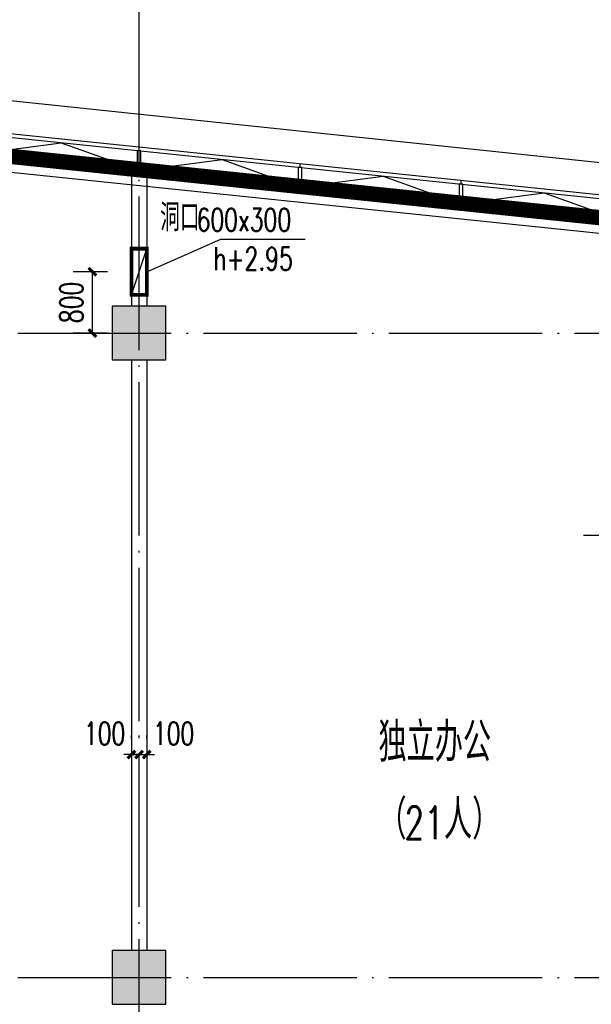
# Model space of a CAD drawing. Extents: x 797781 to 1255204, y 21234 to 1024248.
# Tile 757 of 1056: x 970550 to 978008, y 769081 to 781918. Entities that reach past the tile are written whole.
import ezdxf

# ---------------------------------------------------------------- set-up
doc = ezdxf.new("R2010")
doc.units = 0
doc.header["$LTSCALE"] = 1000
doc.header["$MEASUREMENT"] = 0
doc.linetypes.add('230303生产综合楼-平面图_t8$0$DOTE', pattern=[2.42, 2, -0.2, 0.02, -0.2])
for name, color, linetype in [('230303生产综合楼-平面图_t8$0$3T_WOOD', 21, 'Continuous'), ('230303生产综合楼-平面图_t8$0$COLUMN', 40, 'Continuous'), ('230303生产综合楼-平面图_t8$0$CURTWALL', 4, 'Continuous'), ('230303生产综合楼-平面图_t8$0$DIM_LEAD', 3, 'Continuous'), ('230303生产综合楼-平面图_t8$0$DOTE', 1, '230303生产综合楼-平面图_t8$0$DOTE'), ('230303生产综合楼-平面图_t8$0$PUB_HATCH', 8, 'Continuous'), ('230303生产综合楼-平面图_t8$0$PUB_TEXT', 7, 'Continuous'), ('230303生产综合楼-平面图_t8$0$WALL', 40, 'Continuous'), ('230303生产综合楼-平面图_t8$0$看线', 115, 'Continuous'), ('A-暖通提建筑洞口', 1, 'Continuous'), ('DIM_LEAD', 3, 'Continuous'), ('PUB_DIM', 3, 'Continuous'), ('PUB_HATCH', 8, 'Continuous'), ('PUB_TEXT', 7, 'Continuous'), ('空调洞口', 1, 'Continuous')]:
    doc.layers.add(name, color=color, linetype=linetype)
doc.styles.add('230303生产综合楼-平面图_t8$0$_TCH_DIM', font='SIMPLEX', dxfattribs={"bigfont": 'GBCBIG'})
doc.styles.add('_TCH_DIM', font='SIMPLEX', dxfattribs={"bigfont": 'GBCBIG'})
doc.styles.add('_TCH_DIM_T3', font='SIMPLEX', dxfattribs={"width": 0.705882, "bigfont": 'GBCBIG'})
doc.dimstyles.new('_TCH_ARCH&&100', dxfattribs={"dimtxt": 297.5, "dimasz": 100, "dimexe": 250, "dimexo": 300, "dimgap": 126.25, "dimtad": 1, "dimdec": 0, "dimzin": 0, "dimdsep": 46, "dimtxsty": '_TCH_DIM_T3', "dimblk": 'ARCHTICK', "dimcen": 0.09, "dimclrt": 7, "dimazin": 2, "dimtfac": 1, "dimtdec": 0, "dimtix": 1, "dimtmove": 2, "dimatfit": 3, "dimfxl": 1, "dimtolj": 1, "dimtzin": 0, "dimarcsym": 0})

# ---------------------------------------------------------------- blocks, each defined once
blk = doc.blocks.new('AQ9-10')
at = {"color": 2, "linetype": '230303生产综合楼-平面图_t8$0$DOTE', "ltscale": 2, "const_width": 200}
blk.add_lwpolyline([(1020716, 683000), (1081601, 683005), (1102574, 680825)], dxfattribs=at)
blk = doc.blocks.new('_ArchTick')
at = {"color": 0, "linetype": 'ByBlock', "const_width": 0.4}
blk.add_lwpolyline([(-0.5, -0.5), (0.5, 0.5)], dxfattribs=at)
blk = doc.blocks.new('*D6619')
at = {"layer": 'Defpoints', "color": 0, "transparency": 16777216}
for p in [(748173, 786650), (748668, 786650), (748668, 785850)]:
    blk.add_point(p, dxfattribs=at)
at = {"layer": 'PUB_DIM', "color": 0, "lineweight": -2, "transparency": 16777216}
for p, q in [((748368, 786650), (747923, 786650)), ((748173, 785850), (748173, 786650)), ((748368, 785850), (747923, 785850))]:
    blk.add_line(p, q, dxfattribs=at)
at = {"layer": 'PUB_DIM', "color": 0, "lineweight": -2, "transparency": 16777216, "xscale": 100, "yscale": 100, "zscale": 100}
for p, rotation in [((748173, 786650), 90), ((748173, 785850), 270)]:
    blk.add_blockref('_ArchTick', p, dxfattribs=dict(at, rotation=rotation))
at = {"layer": 'PUB_DIM', "color": 7, "transparency": 16777216, "insert": (747898, 786250), "char_height": 297.5, "attachment_point": 5, "rotation": 90, "style": '_TCH_DIM_T3'}
blk.add_mtext('\\A1;800', dxfattribs=at)
blk = doc.blocks.new('230303生产综合楼-平面图_t8$0$10FND')
at = {"layer": '230303生产综合楼-平面图_t8$0$DIM_LEAD'}
blk.add_line((1178795.4, 575145.2), (1176998.9, 575145.2), dxfattribs=at)
blk = doc.blocks.new('230303生产综合楼-平面图_t8$0$6WLGJ')
at = {"layer": '230303生产综合楼-平面图_t8$0$3T_WOOD'}
for points in [[(1089141, 389166), (1089141, 389216)], [(1089141, 389166), (1089141, 389216)], [(1091241, 388948), (1091241, 388998)], [(1093341, 388730), (1093341, 388781)]]:
    blk.add_lwpolyline(points, dxfattribs=at)
for points in [[(1089116, 388917), (1089166, 388912), (1089166, 389163), (1089116, 389168)], [(1091216, 388699), (1091266, 388694), (1091266, 388945), (1091216, 388951)], [(1093316, 388482), (1093366, 388476), (1093366, 388728), (1093316, 388733)]]:
    blk.add_lwpolyline(points, close=True, dxfattribs=at)
blk = doc.blocks.new('*D2596')
at = {"layer": 'Defpoints', "color": 0, "transparency": 16777216}
for p in [(972008, 772250), (972108, 772336), (972108, 772250)]:
    blk.add_point(p, dxfattribs=at)
at = {"layer": 'PUB_DIM', "color": 0, "lineweight": -2, "transparency": 16777216}
for p, q in [((972008, 772550), (972008, 772586)), ((972108, 772550), (972108, 772586)), ((972008, 772336), (971908, 772336)), ((972008, 772336), (972108, 772336)), ((972108, 772336), (972208, 772336))]:
    blk.add_line(p, q, dxfattribs=at)
at = {"layer": 'PUB_DIM', "color": 0, "lineweight": -2, "transparency": 16777216, "xscale": 100, "yscale": 100, "zscale": 100}
blk.add_blockref('_ArchTick', (972008, 772336), dxfattribs=at)
at = {"layer": 'PUB_DIM', "color": 0, "lineweight": -2, "transparency": 16777216, "xscale": 100, "yscale": 100, "zscale": 100, "rotation": 180}
blk.add_blockref('_ArchTick', (972108, 772336), dxfattribs=at)
at = {"layer": 'PUB_DIM', "color": 7, "transparency": 16777216, "insert": (971658, 772611), "char_height": 297.5, "attachment_point": 5, "style": '_TCH_DIM_T3'}
blk.add_mtext('\\A1;100', dxfattribs=at)
blk = doc.blocks.new('*D2597')
at = {"layer": 'Defpoints', "color": 0, "transparency": 16777216}
for p in [(972108, 772250), (972208, 772336), (972208, 772250)]:
    blk.add_point(p, dxfattribs=at)
at = {"layer": 'PUB_DIM', "color": 0, "lineweight": -2, "transparency": 16777216}
for p, q in [((972108, 772550), (972108, 772586)), ((972208, 772550), (972208, 772586)), ((972108, 772336), (972008, 772336)), ((972108, 772336), (972208, 772336)), ((972208, 772336), (972308, 772336))]:
    blk.add_line(p, q, dxfattribs=at)
at = {"layer": 'PUB_DIM', "color": 0, "lineweight": -2, "transparency": 16777216, "xscale": 100, "yscale": 100, "zscale": 100}
blk.add_blockref('_ArchTick', (972108, 772336), dxfattribs=at)
at = {"layer": 'PUB_DIM', "color": 0, "lineweight": -2, "transparency": 16777216, "xscale": 100, "yscale": 100, "zscale": 100, "rotation": 180}
blk.add_blockref('_ArchTick', (972208, 772336), dxfattribs=at)
at = {"layer": 'PUB_DIM', "color": 7, "transparency": 16777216, "insert": (972558, 772611), "char_height": 297.5, "attachment_point": 5, "style": '_TCH_DIM_T3'}
blk.add_mtext('\\A1;100', dxfattribs=at)
blk = doc.blocks.new('_FZH')
blk.add_lwpolyline([(-0.5, -0.5), (0.5, -0.5), (0.5, 0.5), (-0.5, 0.5)], close=True)
at = {"layer": 'PUB_HATCH'}
blk.add_solid([(-0.5, -0.5), (0.5, -0.5), (-0.5, 0.5), (0.5, 0.5)], dxfattribs=at)
blk = doc.blocks.new('10FND10')
at = {"layer": 'A-暖通提建筑洞口', "const_width": 50}
blk.add_lwpolyline([(748881.3, 786950.3), (748881.3, 786350.3), (748681.3, 786350.3), (748681.3, 786950.3)], close=True, dxfattribs=at)
at = {"layer": 'DIM_LEAD'}
for p, q in [((748881.3, 786650.3), (749846.1, 787073.8)), ((748881.3, 786650.3), (749846.1, 787073.8)), ((748881.3, 786650.3), (749846.1, 787073.8)), ((749846.1, 787073.8), (750946.8, 787073.8))]:
    blk.add_line(p, q, dxfattribs=at)
at = {"layer": '空调洞口'}
blk.add_lwpolyline([(748681.3, 786350.3), (748881.3, 786950.3)], dxfattribs=at)
at = {"layer": 'PUB_TEXT', "style": '_TCH_DIM'}
blk.add_text('洞口', height=357.45, dxfattribs=at).set_placement((749055.2, 787178.8))
at = {"layer": 'PUB_TEXT', "style": '_TCH_DIM', "width": 0.705882}
for s, p in [('600x300', (749531.8, 787178.8)), ('h+2.95', (749751.8, 786671.3))]:
    blk.add_text(s, height=297.5, dxfattribs=at).set_placement(p)
at = {"layer": 'PUB_DIM'}
dim = blk.add_aligned_dim(p1=(748667.8, 785849.9), p2=(748667.8, 786649.7), distance=495.1, dimstyle='_TCH_ARCH&&100', dxfattribs=at)
dim.commit()
dim.dimension.update_dxf_attribs({"geometry": '*D6619', "text_midpoint": (747897.8, 786249.8)})

msp = doc.modelspace()

# ---------------------------------------------------------------- linework, layer by layer
at = {"layer": '230303生产综合楼-平面图_t8$0$CURTWALL'}
for points in [[(895858, 781131.3), (963708, 781131.3), (989558, 778451.4), (989558, 757731.3), (895858, 757731.3)], [(895908, 781081.3), (963705.4, 781081.3), (989508, 778406.3), (989508, 757781.3), (895908, 757781.3)], [(896158, 780831.3), (963692.5, 780831.3), (989258, 778180.9), (989258, 758031.3), (896158, 758031.3)]]:
    msp.add_lwpolyline(points, close=True, dxfattribs=at)
for points in [[(970032.8, 780173.9), (971092.3, 780313.8), (972082.8, 779958.3)], [(972132.8, 779956.2), (973192.4, 780096.1), (974182.8, 779740.6)], [(974233, 779738.6), (975292.6, 779878.5), (976283, 779523)], [(976333, 779520.8), (977392.6, 779660.8), (978383, 779305.3)]]:
    msp.add_lwpolyline(points, dxfattribs=at)
at = {"layer": '230303生产综合楼-平面图_t8$0$DOTE'}
for p, q in [((972108, 755831.3), (972108, 783831.3)), ((895508, 777831.3), (989908, 777831.3)), ((895508, 769431.3), (989908, 769431.3))]:
    msp.add_line(p, q, dxfattribs=at)
at = {"layer": '230303生产综合楼-平面图_t8$0$PUB_HATCH', "color": 8}
msp.add_lwpolyline([(896358, 767331.3), (896358, 780631.3), (963682.2, 780631.3), (989058, 778000.6), (989058, 767331.3)], dxfattribs=at)
at = {"layer": '230303生产综合楼-平面图_t8$0$WALL'}
for p, q in [((972008, 779958.9), (972008, 778181.3)), ((972208, 779958.9), (972008, 779958.9)), ((972208, 779958.9), (972208, 778181.3)), ((972008, 777481.3), (972008, 769781.3)), ((972208, 777481.3), (972208, 769781.3))]:
    msp.add_line(p, q, dxfattribs=at)
at = {"layer": '230303生产综合楼-平面图_t8$0$看线'}
msp.add_lwpolyline([(895458, 781531.3), (964094.7, 781531.3), (989958, 778811.6), (989958, 757331.3), (895458, 757331.3)], close=True, dxfattribs=at)

# ---------------------------------------------------------------- block references
for name, p in [('AQ9-10', (-117908.2, 97831.4)), ('10FND10', (223326.8, -8018.6)), ('230303生产综合楼-平面图_t8$0$6WLGJ', (-117033.3, 391044.5)), ('230303生产综合楼-平面图_t8$0$10FND', (-199093.1, 200049.5))]:
    msp.add_blockref(name, p)
at = {"layer": '230303生产综合楼-平面图_t8$0$COLUMN', "xscale": 700, "yscale": 700, "zscale": 700}
for p in [(972108, 777831.3), (972108, 769431.3)]:
    msp.add_blockref('_FZH', p, dxfattribs=at)

# ---------------------------------------------------------------- texts
at = {"layer": '230303生产综合楼-平面图_t8$0$PUB_TEXT', "style": '230303生产综合楼-平面图_t8$0$_TCH_DIM'}
for s, height, p in [('独立办公', 510.64, (975230, 772244.1)), ('（', 510.6, (975230, 771235.4)), ('人）', 510.64, (976084.7, 771235.4))]:
    msp.add_text(s, height=height, dxfattribs=at).set_placement(p)
at = {"layer": '230303生产综合楼-平面图_t8$0$PUB_TEXT', "style": '230303生产综合楼-平面图_t8$0$_TCH_DIM', "width": 0.705882}
msp.add_text('21', height=425, dxfattribs=at).set_placement((975570.4, 771235.4))

# ---------------------------------------------------------------- dimensions: what is measured, and where the dimension line sits
at = {"layer": 'PUB_DIM'}
for base, p1, p2, picture, middle in [((972108, 772336.4), (972008, 772250.3), (972108, 772250.3), '*D2596', (971658, 772611.4)), ((972208, 772336.4), (972108, 772250.3), (972208, 772250.3), '*D2597', (972558, 772611.4))]:
    dim = msp.add_linear_dim(base=base, p1=p1, p2=p2, angle=0, dimstyle='_TCH_ARCH&&100', dxfattribs=at)
    dim.commit()
    dim.dimension.update_dxf_attribs({"geometry": picture, "text_midpoint": middle, "dimtype": 161})

doc.saveas('drawing.dxf')
